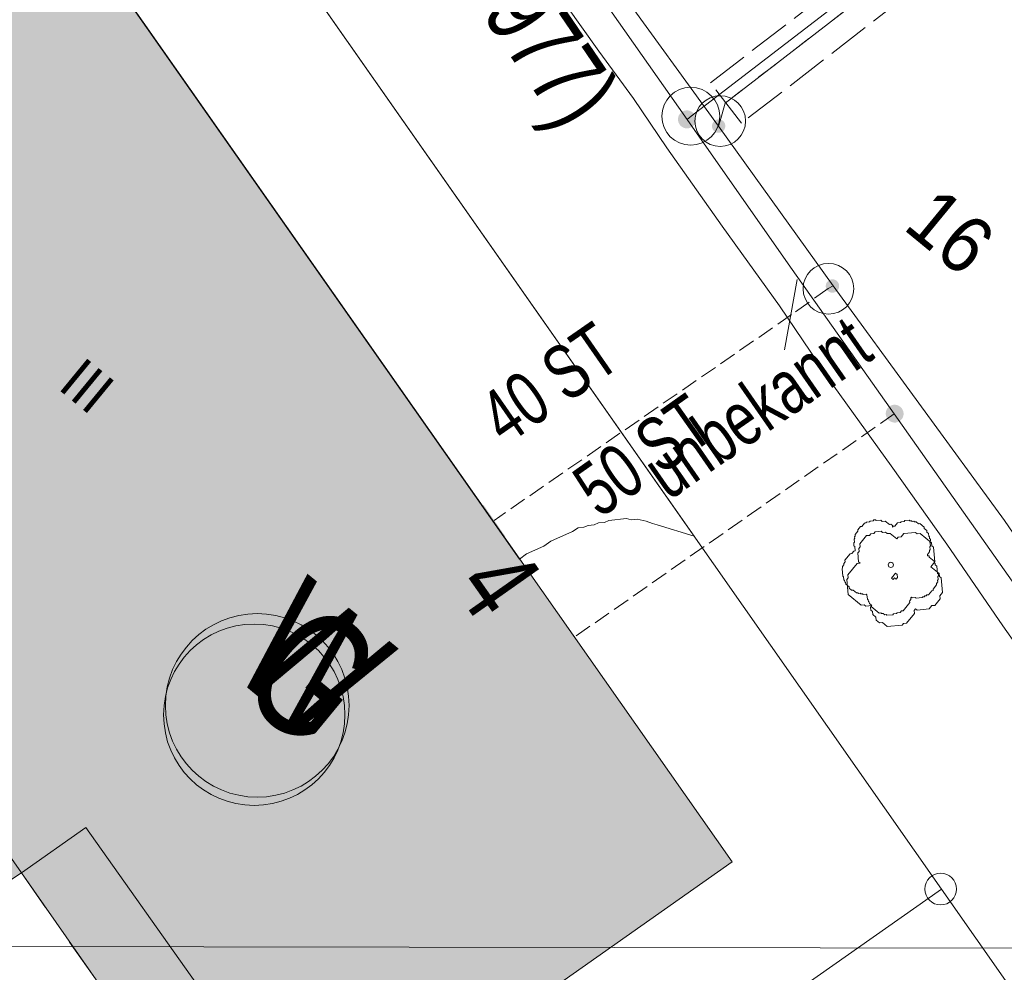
# Model space of a CAD drawing. Header units: metres. Extents: x -740 to 758, y -633 to 854.
# Tile 691 of 1056: x 197 to 217, y -124 to -105. Entities that reach past the tile are written whole.
import ezdxf

# ---------------------------------------------------------------- set-up
doc = ezdxf.new("R2010")
doc.units = ezdxf.units.M
doc.header["$MEASUREMENT"] = 0
for name, pattern in [('333_125', [0.4576, 0.3328, -0.1248]), ('416_416', [0.832, 0.416, -0.416]), ('832_208', [1.04, 0.832, -0.208]), ('832_832', [1.664, 0.832, -0.832])]:
    doc.linetypes.add(name, pattern=pattern)
for name, color, linetype in [('Gas.LOVION', 7, 'Continuous'), ('Gis.LOVION', 7, 'Continuous'), ('Grundkarte.LOVION', 7, 'Continuous'), ('Grundkarte_Text.LOVION', 7, 'Continuous'), ('ViewBounds.LOVION', 7, 'Continuous'), ('Wasser.LOVION', 7, 'Continuous')]:
    doc.layers.add(name, color=color, linetype=linetype)
doc.styles.add('ERSTELLTER_STIL_1', font='arial.ttf')

msp = doc.modelspace()

# ---------------------------------------------------------------- hatches: boundary and pattern name
at = {"layer": 'Gas.LOVION', "linetype": 'Continuous', "lineweight": 13}
for points in [[(210.724, -107.145), (210.737, -107.127), (210.748, -107.108), (210.756, -107.087), (210.761, -107.066), (210.764, -107.044), (210.764, -107.022), (210.761, -107), (210.755, -106.979), (210.747, -106.958), (210.736, -106.939), (210.723, -106.921), (210.708, -106.905), (210.691, -106.891), (210.673, -106.879), (210.653, -106.87), (210.632, -106.863), (210.61, -106.859), (210.588, -106.858), (210.566, -106.859), (210.544, -106.863), (210.523, -106.87), (210.503, -106.88), (210.485, -106.892), (210.468, -106.906), (210.453, -106.922), (210.44, -106.94), (210.429, -106.959), (210.421, -106.98), (210.416, -107.001), (210.413, -107.023), (210.413, -107.045), (210.416, -107.067), (210.421, -107.088), (210.43, -107.109), (210.44, -107.128), (210.453, -107.146), (210.469, -107.162), (210.486, -107.176), (210.504, -107.188), (210.524, -107.197), (210.545, -107.204), (210.567, -107.208), (210.589, -107.209), (210.611, -107.208), (210.633, -107.204), (210.654, -107.197), (210.674, -107.187), (210.692, -107.175), (210.709, -107.161)], [(210.726, -107.149), (210.739, -107.131), (210.749, -107.112), (210.757, -107.091), (210.763, -107.07), (210.765, -107.048), (210.765, -107.026), (210.762, -107.004), (210.757, -106.983), (210.749, -106.962), (210.738, -106.943), (210.725, -106.925), (210.71, -106.909), (210.693, -106.895), (210.674, -106.884), (210.654, -106.874), (210.633, -106.867), (210.612, -106.863), (210.59, -106.862), (210.568, -106.864), (210.546, -106.868), (210.525, -106.875), (210.505, -106.884), (210.487, -106.896), (210.47, -106.91), (210.455, -106.926), (210.442, -106.944), (210.431, -106.963), (210.423, -106.984), (210.418, -107.005), (210.415, -107.027), (210.415, -107.049), (210.418, -107.071), (210.424, -107.092), (210.432, -107.113), (210.442, -107.132), (210.455, -107.15), (210.471, -107.166), (210.488, -107.18), (210.506, -107.191), (210.526, -107.201), (210.547, -107.207), (210.569, -107.212), (210.591, -107.213), (210.613, -107.211), (210.634, -107.207), (210.655, -107.2), (210.675, -107.191), (210.694, -107.179), (210.711, -107.165)], [(214.82, -112.951), (214.833, -112.933), (214.843, -112.914), (214.851, -112.893), (214.857, -112.872), (214.859, -112.85), (214.859, -112.829), (214.856, -112.807), (214.851, -112.786), (214.843, -112.765), (214.832, -112.746), (214.819, -112.729), (214.804, -112.713), (214.787, -112.699), (214.769, -112.687), (214.749, -112.678), (214.728, -112.671), (214.707, -112.667), (214.685, -112.666), (214.663, -112.667), (214.641, -112.671), (214.621, -112.678), (214.601, -112.688), (214.582, -112.699), (214.566, -112.713), (214.551, -112.729), (214.538, -112.747), (214.527, -112.766), (214.519, -112.787), (214.514, -112.808), (214.511, -112.83), (214.511, -112.852), (214.514, -112.873), (214.52, -112.894), (214.528, -112.915), (214.538, -112.934), (214.551, -112.952), (214.566, -112.968), (214.583, -112.981), (214.602, -112.993), (214.622, -113.002), (214.642, -113.009), (214.664, -113.013), (214.686, -113.014), (214.708, -113.013), (214.729, -113.009), (214.75, -113.002), (214.77, -112.993), (214.788, -112.981), (214.805, -112.967)], [(214.823, -112.954), (214.836, -112.936), (214.847, -112.917), (214.855, -112.896), (214.86, -112.875), (214.863, -112.853), (214.862, -112.832), (214.86, -112.81), (214.854, -112.789), (214.846, -112.768), (214.835, -112.749), (214.823, -112.732), (214.808, -112.716), (214.791, -112.702), (214.772, -112.69), (214.752, -112.681), (214.732, -112.674), (214.71, -112.67), (214.688, -112.669), (214.666, -112.67), (214.645, -112.675), (214.624, -112.681), (214.604, -112.691), (214.586, -112.703), (214.569, -112.717), (214.554, -112.733), (214.542, -112.75), (214.531, -112.769), (214.523, -112.79), (214.518, -112.811), (214.515, -112.833), (214.515, -112.855), (214.518, -112.876), (214.523, -112.897), (214.532, -112.918), (214.542, -112.937), (214.555, -112.954), (214.57, -112.97), (214.587, -112.984), (214.605, -112.996), (214.625, -113.005), (214.646, -113.012), (214.668, -113.016), (214.689, -113.017), (214.711, -113.016), (214.733, -113.012), (214.753, -113.005), (214.773, -112.995), (214.792, -112.984), (214.808, -112.97)], [(208.564, -117.566), (208.15, -116.957), (207.832, -117.18), (208.259, -117.773)]]:
    msp.add_hatch(color=7, dxfattribs=at).paths.add_polyline_path(points)
at = {"layer": 'Grundkarte.LOVION', "linetype": 'Continuous', "lineweight": 18}
msp.add_hatch(color=9, dxfattribs=at).paths.add_polyline_path([(211.479, -121.685), (194.822, -97.925), (186.722, -103.653), (185.423, -104.578), (189.899, -111.056), (189.315, -111.439), (196.878, -122.285), (197.461, -121.903), (201.964, -128.349), (203.294, -127.451)])
at = {"layer": 'Wasser.LOVION', "linetype": 'Continuous', "lineweight": 13}
for points in [[(199.922, -105.348), (199.465, -104.757), (199.176, -104.977), (199.62, -105.584)], [(211.315, -107.252), (211.325, -107.239), (211.333, -107.225), (211.339, -107.209), (211.343, -107.194), (211.345, -107.177), (211.345, -107.161), (211.343, -107.145), (211.339, -107.129), (211.332, -107.114), (211.324, -107.099), (211.315, -107.086), (211.304, -107.074), (211.291, -107.064), (211.277, -107.055), (211.262, -107.048), (211.247, -107.043), (211.23, -107.04), (211.214, -107.039), (211.198, -107.04), (211.182, -107.043), (211.166, -107.048), (211.151, -107.055), (211.137, -107.064), (211.125, -107.075), (211.114, -107.087), (211.104, -107.1), (211.096, -107.114), (211.09, -107.13), (211.086, -107.145), (211.084, -107.162), (211.084, -107.178), (211.086, -107.194), (211.09, -107.21), (211.097, -107.225), (211.105, -107.24), (211.114, -107.253), (211.125, -107.265), (211.138, -107.275), (211.152, -107.284), (211.167, -107.291), (211.182, -107.296), (211.199, -107.299), (211.215, -107.3), (211.231, -107.299), (211.247, -107.296), (211.263, -107.291), (211.278, -107.284), (211.292, -107.275), (211.304, -107.264)], [(211.317, -107.247), (211.326, -107.234), (211.334, -107.219), (211.34, -107.204), (211.344, -107.188), (211.346, -107.172), (211.346, -107.156), (211.344, -107.139), (211.34, -107.124), (211.334, -107.108), (211.326, -107.094), (211.316, -107.081), (211.305, -107.069), (211.292, -107.059), (211.278, -107.05), (211.264, -107.043), (211.248, -107.038), (211.232, -107.035), (211.216, -107.034), (211.199, -107.035), (211.183, -107.038), (211.168, -107.043), (211.153, -107.05), (211.139, -107.059), (211.127, -107.07), (211.115, -107.082), (211.106, -107.095), (211.098, -107.109), (211.092, -107.124), (211.088, -107.14), (211.086, -107.157), (211.086, -107.173), (211.088, -107.189), (211.092, -107.205), (211.098, -107.22), (211.106, -107.234), (211.116, -107.248), (211.127, -107.26), (211.14, -107.27), (211.154, -107.279), (211.168, -107.286), (211.184, -107.291), (211.2, -107.294), (211.216, -107.295), (211.233, -107.294), (211.249, -107.29), (211.264, -107.285), (211.279, -107.278), (211.293, -107.269), (211.306, -107.259)], [(213.562, -110.407), (213.572, -110.394), (213.58, -110.379), (213.586, -110.364), (213.59, -110.347), (213.592, -110.331), (213.592, -110.314), (213.59, -110.298), (213.586, -110.282), (213.579, -110.266), (213.571, -110.252), (213.562, -110.238), (213.55, -110.226), (213.537, -110.216), (213.523, -110.207), (213.508, -110.2), (213.492, -110.195), (213.476, -110.192), (213.459, -110.191), (213.443, -110.192), (213.427, -110.195), (213.411, -110.2), (213.396, -110.207), (213.382, -110.216), (213.369, -110.227), (213.358, -110.239), (213.348, -110.253), (213.34, -110.267), (213.334, -110.283), (213.33, -110.299), (213.328, -110.315), (213.328, -110.332), (213.33, -110.348), (213.334, -110.364), (213.34, -110.38), (213.348, -110.394), (213.358, -110.408), (213.37, -110.42), (213.382, -110.43), (213.396, -110.439), (213.412, -110.446), (213.427, -110.451), (213.444, -110.454), (213.46, -110.455), (213.477, -110.454), (213.493, -110.451), (213.509, -110.446), (213.524, -110.439), (213.538, -110.43), (213.551, -110.419)], [(213.562, -110.407), (213.572, -110.394), (213.58, -110.379), (213.586, -110.364), (213.59, -110.347), (213.592, -110.331), (213.592, -110.314), (213.59, -110.298), (213.586, -110.282), (213.579, -110.266), (213.571, -110.252), (213.562, -110.238), (213.55, -110.226), (213.537, -110.216), (213.523, -110.207), (213.508, -110.2), (213.492, -110.195), (213.476, -110.192), (213.459, -110.191), (213.443, -110.192), (213.427, -110.195), (213.411, -110.2), (213.396, -110.207), (213.382, -110.216), (213.369, -110.227), (213.358, -110.239), (213.348, -110.253), (213.34, -110.267), (213.334, -110.283), (213.33, -110.299), (213.328, -110.315), (213.328, -110.332), (213.33, -110.348), (213.334, -110.364), (213.34, -110.38), (213.348, -110.394), (213.358, -110.408), (213.37, -110.42), (213.382, -110.43), (213.396, -110.439), (213.412, -110.446), (213.427, -110.451), (213.444, -110.454), (213.46, -110.455), (213.477, -110.454), (213.493, -110.451), (213.509, -110.446), (213.524, -110.439), (213.538, -110.43), (213.551, -110.419)], [(207.009, -115.265), (206.579, -114.642), (206.261, -114.865), (206.691, -115.488)]]:
    msp.add_hatch(color=7, dxfattribs=at).paths.add_polyline_path(points)

# ---------------------------------------------------------------- linework, layer by layer
at = {"layer": 'Gas.LOVION', "color": 5, "linetype": 'Continuous', "lineweight": 18}
for points in [[(247.544, -148.956), (245.732, -146.444), (241.281, -141.278), (240.336, -140.233), (236.034, -143.239), (228.887, -133.165), (225.033, -127.601), (220.305, -120.807), (217.287, -116.551), (214.679, -112.845), (212.587, -109.887), (210.594, -107.038), (204.242, -97.994), (203.693, -97.22), (197.631, -88.119), (184.686, -97.645), (177.765, -102.43), (156.123, -117.625), (134.48, -133.115), (128.45, -137.34)], [(210.594, -107.038), (210.676, -106.971), (221.054, -98.996), (221.92, -98.335)]]:
    msp.add_lwpolyline(points, dxfattribs=at)
at = {"layer": 'Gas.LOVION', "color": 5, "linetype": '333_125', "lineweight": 18}
msp.add_lwpolyline([(214.679, -112.845), (208.357, -117.261)], dxfattribs=at)
at = {"layer": 'Gas.LOVION', "color": 7, "linetype": 'Continuous', "lineweight": 13}
msp.add_circle((210.665, -106.973), 0.572, dxfattribs=at)
at = {"layer": 'Gas.LOVION', "color": 5, "linetype": 'Continuous', "lineweight": 18}
msp.add_circle((202.055, -118.782), 1.789, dxfattribs=at)
at = {"layer": 'Gis.LOVION', "color": 44, "linetype": 'Continuous', "lineweight": 18}
msp.add_lwpolyline([(215.018, -116.462), (215.005, -116.478), (215.007, -116.508), (214.981, -116.54), (214.984, -116.569), (214.852, -116.73), (214.823, -116.733), (214.796, -116.765), (214.738, -116.771), (214.724, -116.787), (214.666, -116.792), (214.653, -116.808), (214.535, -116.82), (214.519, -116.807), (214.49, -116.81), (214.458, -116.783), (214.429, -116.786), (214.413, -116.773), (214.383, -116.776), (214.223, -116.644), (214.22, -116.614), (214.188, -116.588), (214.185, -116.559), (214.169, -116.545), (214.166, -116.516), (214.15, -116.503), (214.141, -116.415), (214.125, -116.402), (214.067, -116.408), (214.051, -116.394), (214.021, -116.397), (214.005, -116.384), (213.976, -116.387), (213.96, -116.374), (213.931, -116.377), (213.866, -116.324), (213.837, -116.327), (213.789, -116.287), (213.786, -116.258), (213.722, -116.205), (213.719, -116.176), (213.703, -116.162), (213.7, -116.133), (213.684, -116.12), (213.678, -116.061), (213.662, -116.048), (213.648, -115.902), (213.661, -115.886), (213.658, -115.856), (213.684, -115.824), (213.682, -115.795), (213.708, -115.763), (213.705, -115.734), (213.811, -115.605), (213.84, -115.602), (213.88, -115.554), (213.909, -115.551), (213.9, -115.463), (213.884, -115.45), (213.879, -115.392), (213.892, -115.375), (213.886, -115.317), (213.899, -115.301), (213.896, -115.272), (213.91, -115.256), (213.907, -115.226), (213.96, -115.162), (213.957, -115.133), (214.01, -115.068), (214.039, -115.066), (214.092, -115.001), (214.121, -114.998), (214.134, -114.982), (214.193, -114.977), (214.206, -114.961), (214.264, -114.955), (214.278, -114.939), (214.307, -114.936), (214.323, -114.949), (214.411, -114.941), (214.443, -114.967), (214.502, -114.961), (214.582, -115.027), (214.611, -115.024), (214.643, -115.051), (214.646, -115.08), (214.659, -115.064), (214.689, -115.061), (214.741, -114.997), (214.8, -114.991), (214.813, -114.975), (214.872, -114.969), (214.885, -114.953), (214.973, -114.945), (214.989, -114.958), (215.018, -114.955), (215.034, -114.968), (215.063, -114.965), (215.08, -114.979), (215.109, -114.976), (215.157, -115.015), (215.186, -115.012), (215.267, -115.079), (215.27, -115.108), (215.318, -115.147), (215.321, -115.177), (215.353, -115.203), (215.358, -115.262), (215.375, -115.275), (215.377, -115.304), (215.393, -115.317), (215.396, -115.347), (215.383, -115.363), (215.392, -115.451), (215.378, -115.467), (215.384, -115.525), (215.371, -115.541), (215.374, -115.57), (215.334, -115.619), (215.337, -115.648), (215.366, -115.645), (215.369, -115.674), (215.466, -115.754), (215.469, -115.783), (215.485, -115.796), (215.487, -115.825), (215.52, -115.852), (215.534, -115.998), (215.55, -116.011), (215.553, -116.041), (215.54, -116.057), (215.545, -116.115), (215.532, -116.131), (215.535, -116.161), (215.509, -116.193), (215.511, -116.222), (215.445, -116.302), (215.448, -116.332), (215.419, -116.335), (215.353, -116.415), (215.324, -116.418), (215.311, -116.434), (215.281, -116.437), (215.268, -116.453), (215.239, -116.456), (215.226, -116.472), (215.108, -116.483), (215.092, -116.47), (215.034, -116.476)], close=True, dxfattribs=at)
msp.add_circle((214.611, -115.826), 0.0518, dxfattribs=at)
at = {"layer": 'Grundkarte.LOVION', "color": 8, "linetype": 'Continuous', "lineweight": 18}
for points in [[(192.336, -94.267), (194.801, -92.578), (209.538, -82.181), (208.713, -86.134), (212.424, -91.446), (213.457, -92.941), (219.363, -101.348), (220.428, -102.87), (226.435, -111.415), (227.43, -112.825), (232.627, -120.327), (243.723, -136.177), (247.968, -136.974), (229.741, -147.948), (230.725, -143.803), (215.611, -122.227), (196.581, -95.064)], [(192.336, -94.267), (194.801, -92.578), (209.538, -82.181), (208.713, -86.134), (212.424, -91.446), (213.457, -92.941), (219.363, -101.348), (220.428, -102.87), (226.435, -111.415), (227.43, -112.825), (232.627, -120.327), (243.723, -136.177), (247.968, -136.974), (229.741, -147.948), (230.725, -143.803), (215.611, -122.227), (196.581, -95.064)], [(196.002, -135.996), (193.904, -132.98), (189.44, -126.618), (175.192, -106.347), (192.336, -94.267), (196.581, -95.064), (215.611, -122.227)], [(211.479, -121.685), (203.294, -127.451), (201.964, -128.349), (197.461, -121.903), (196.878, -122.285), (189.315, -111.439), (189.899, -111.056), (185.423, -104.578), (186.722, -103.653), (194.822, -97.925)], [(183.672, -139.27), (193.904, -132.98), (196.002, -135.996), (215.611, -122.227), (230.725, -143.803), (229.741, -147.948), (197.986, -165.358), (196.735, -163.145), (196.412, -162.556), (195.074, -160.057), (190.937, -152.511), (185.824, -143.139)]]:
    msp.add_lwpolyline(points, close=True, dxfattribs=at)
at = {"layer": 'Grundkarte.LOVION', "color": 253, "linetype": 'Continuous', "lineweight": 18}
msp.add_lwpolyline([(229.741, -147.948), (197.986, -165.358), (196.735, -163.145), (196.412, -162.556), (195.074, -160.057), (190.937, -152.511), (185.824, -143.139), (183.672, -139.27), (193.904, -132.98), (189.44, -126.618), (175.192, -106.347), (192.336, -94.267), (196.581, -95.064), (215.611, -122.227), (230.725, -143.803)], close=True, dxfattribs=at)
msp.add_lwpolyline([(196.581, -95.064), (210.732, -115.256), (210.001, -115.032), (209.91, -115.011), (209.788, -114.964), (209.606, -114.923), (209.489, -114.934), (209.398, -114.913), (209.047, -114.948), (208.962, -114.986), (208.845, -114.997), (208.76, -115.035), (208.643, -115.046), (208.558, -115.084), (208.441, -115.096), (208.33, -115.166), (207.905, -115.355), (207.767, -115.457), (207.427, -115.609), (207.289, -115.711), (199.356, -104.398), (200.22, -103.87), (196.961, -99.253)], dxfattribs=at)
at = {"layer": 'Grundkarte.LOVION', "color": 8, "linetype": 'Continuous', "lineweight": 18}
msp.add_lwpolyline([(222.34, -124.85), (221.243, -123.302), (220.14, -121.695), (219.043, -120.148), (217.914, -118.573), (216.817, -117.025), (215.714, -115.419), (214.617, -113.871), (213.487, -112.297), (212.417, -110.717), (211.287, -109.143), (210.19, -107.595), (209.534, -106.624), (208.851, -105.686), (208.2, -104.775)], dxfattribs=at)
at = {"layer": 'Grundkarte.LOVION', "color": 251, "linetype": 'Continuous', "lineweight": 13}
for points in [[(197.461, -121.903), (196.878, -122.285), (189.315, -111.439), (189.899, -111.056)], [(203.294, -127.451), (201.964, -128.349), (197.461, -121.903), (198.734, -121.01)]]:
    msp.add_lwpolyline(points, close=True, dxfattribs=at)
at = {"layer": 'Grundkarte.LOVION', "color": 9, "linetype": 'Continuous', "lineweight": 18}
for points in [[(215.099, -116.691), (215.073, -116.723), (215.079, -116.782), (214.92, -116.974), (214.861, -116.98), (214.835, -117.012), (214.542, -117.041), (214.446, -116.962), (214.387, -116.967), (214.323, -116.915), (214.317, -116.856), (214.253, -116.803), (214.247, -116.745), (214.215, -116.718), (214.209, -116.66), (214.236, -116.628), (214.119, -116.639), (214.087, -116.613), (214.028, -116.618), (213.771, -116.407), (213.742, -116.114), (213.769, -116.082), (213.763, -116.024), (213.948, -115.799), (214.006, -115.793), (213.974, -115.766), (213.957, -115.591), (213.984, -115.559), (213.978, -115.5), (214.004, -115.468), (213.999, -115.409), (214.131, -115.249), (214.189, -115.243), (214.216, -115.211), (214.274, -115.205), (214.301, -115.173), (214.418, -115.162), (214.45, -115.188), (214.508, -115.182), (214.54, -115.209), (214.599, -115.203), (214.728, -115.309), (214.754, -115.276), (214.813, -115.271), (214.865, -115.206), (215.1, -115.184), (215.132, -115.21), (215.19, -115.204), (215.415, -115.389), (215.421, -115.448), (215.453, -115.474), (215.482, -115.767), (215.403, -115.863), (215.563, -115.995), (215.569, -116.054), (215.601, -116.08), (215.63, -116.373), (215.577, -116.437), (215.583, -116.496), (215.477, -116.624), (215.418, -116.63), (215.366, -116.694), (215.131, -116.717)], [(214.717, -116.108), (214.685, -116.081), (214.659, -116.113), (214.626, -116.087), (214.653, -116.055), (214.679, -116.023), (214.706, -115.99), (214.738, -116.017), (214.743, -116.075)]]:
    msp.add_lwpolyline(points, close=True, dxfattribs=at)
at = {"layer": 'Grundkarte.LOVION', "color": 8, "linetype": '832_832', "lineweight": 18}
msp.add_lwpolyline([(197.461, -121.903), (201.964, -128.349), (203.294, -127.451)], dxfattribs=at)
at = {"layer": 'Grundkarte.LOVION', "color": 9, "linetype": 'Continuous', "lineweight": 18}
msp.add_circle((215.594, -122.222), 0.313, dxfattribs=at)
at = {"layer": 'ViewBounds.LOVION', "color": 1, "linetype": 'Continuous', "lineweight": 18}
msp.add_lwpolyline([(528.379, 238.399), (527.852, -123.837), (-505.561, -122.336), (-505.035, 239.901)], close=True, dxfattribs=at)
at = {"layer": 'Wasser.LOVION', "color": 150, "linetype": 'Continuous', "lineweight": 18}
for points in [[(198.246, -88.812), (198.686, -89.39), (198.805, -89.541), (202.706, -94.982), (205.162, -98.643), (206.192, -100.109), (209.247, -104.451), (211.213, -107.17), (213.471, -110.318), (216.85, -114.953), (218.074, -116.74), (219.71, -119.107), (225.322, -127.085), (225.822, -127.82), (230.106, -133.844), (234.34, -139.962), (239.181, -147.01), (239.593, -147.591)], [(211.213, -107.17), (211.247, -107.063), (211.345, -106.713), (222.022, -98.473)]]:
    msp.add_lwpolyline(points, dxfattribs=at)
at = {"layer": 'Wasser.LOVION', "color": 7, "linetype": '832_208', "lineweight": 13}
msp.add_lwpolyline([(221.719, -98.089), (222.326, -98.857), (211.665, -107.111), (211.055, -106.313)], close=True, dxfattribs=at)
at = {"layer": 'Wasser.LOVION', "color": 252, "linetype": '416_416', "lineweight": 18}
msp.add_lwpolyline([(211.345, -106.713), (222.022, -98.473)], dxfattribs=at)
at = {"layer": 'Wasser.LOVION', "color": 7, "linetype": 'Continuous', "lineweight": 13}
msp.add_lwpolyline([(212.765, -110.195), (212.516, -111.579)], dxfattribs=at)
at = {"layer": 'Wasser.LOVION', "color": 150, "linetype": '333_125', "lineweight": 18}
msp.add_lwpolyline([(213.471, -110.318), (213.373, -110.372), (212.655, -110.886), (206.786, -114.947)], dxfattribs=at)
at = {"layer": 'Wasser.LOVION', "color": 7, "linetype": 'Continuous', "lineweight": 13}
for centre in [(211.245, -107.068), (213.381, -110.377)]:
    msp.add_circle(centre, 0.5, dxfattribs=at)
at = {"layer": 'Wasser.LOVION', "color": 94, "linetype": 'Continuous', "lineweight": 18}
msp.add_circle((202.114, -118.598), 1.811, dxfattribs=at)

# ---------------------------------------------------------------- texts
at = {"layer": 'Gas.LOVION', "color": 5, "linetype": 'Continuous', "lineweight": 18, "attachment_point": 7, "style": 'ERSTELLTER_STIL_1'}
for s, insert, char_height, rotation in [('{\\A1;\\W0.71557x;50 ST}', (208.875, -114.932), 1.06712, 35.2436), ('{\\A1;\\W0.71560x;G}', (201.638, -118.367), 2.48985, 320.5841)]:
    msp.add_mtext(s, dxfattribs=dict(at, insert=insert, char_height=char_height, rotation=rotation))
at = {"layer": 'Grundkarte_Text.LOVION', "color": 7, "linetype": 'Continuous', "lineweight": 13, "attachment_point": 7, "style": 'ERSTELLTER_STIL_1'}
for s, insert, char_height, rotation in [('{\\A1;\\W0.89449x;16}', (214.816, -109.194), 1.12434, 320.5841), ('{\\A1;\\W0.89451x;III}', (198.16, -112.34), 0.83074, 320.5848)]:
    msp.add_mtext(s, dxfattribs=dict(at, insert=insert, char_height=char_height, rotation=rotation))
at = {"layer": 'Grundkarte_Text.LOVION', "color": 8, "linetype": 'Continuous', "lineweight": 18, "insert": (205.967, -116.27), "char_height": 1.60083, "attachment_point": 7, "rotation": 305.1441, "style": 'ERSTELLTER_STIL_1'}
msp.add_mtext('{\\A1;\\W0.71562x;4}', dxfattribs=at)
at = {"layer": 'Wasser.LOVION', "color": 150, "linetype": 'Continuous', "lineweight": 18, "attachment_point": 7, "style": 'ERSTELLTER_STIL_1'}
for s, insert, char_height, rotation in [('{\\A1;\\W0.71926x;150 GGG BA ZM (1977)}', (199.109, -94.807), 1.4228, 304.2458), ('{\\A1;\\W0.71558x;unbekannt}', (210.235, -114.585), 1.06708, 34.7612), ('{\\A1;\\W0.71557x;40 ST}', (207.016, -113.502), 1.0671, 34.7675)]:
    msp.add_mtext(s, dxfattribs=dict(at, insert=insert, char_height=char_height, rotation=rotation))
at = {"layer": 'Wasser.LOVION', "color": 94, "linetype": 'Continuous', "lineweight": 18, "insert": (201.516, -117.917), "char_height": 2.48985, "attachment_point": 7, "rotation": 320.5841, "style": 'ERSTELLTER_STIL_1'}
msp.add_mtext('{\\A1;\\W0.71561x;W}', dxfattribs=at)

doc.saveas('drawing.dxf')
